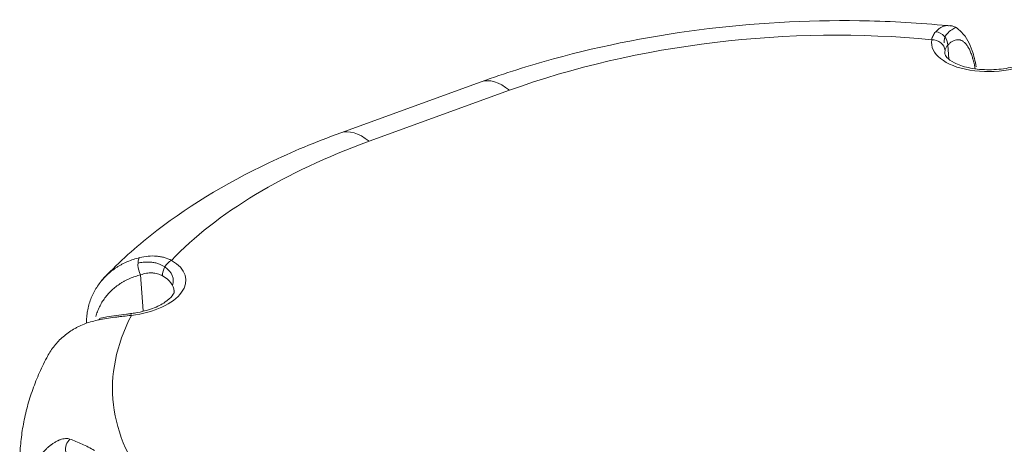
# Model space of a CAD drawing. Header units: millimetres. Extents: x 25069 to 61396, y 8621 to 21558.
# Tile 487 of 656: x 51956 to 52034, y 16125 to 16159. Entities that reach past the tile are written whole.
import ezdxf

# ---------------------------------------------------------------- set-up
doc = ezdxf.new("R2010")
doc.units = ezdxf.units.MM
doc.layers.add('10', color=7, linetype='Continuous')

msp = doc.modelspace()

# ---------------------------------------------------------------- linework, layer by layer
at = {"layer": '10', "color": 7, "linetype": 'Continuous', "lineweight": 15}
for p, q in [((52030.062, 16155.985), (52029.984, 16157.062)), ((51993.035, 16154.154), (51981.915, 16150.115)), ((51995.267, 16153.484), (51984.147, 16149.445)), ((51966.255, 16136.005), (51966.047, 16138.862))]:
    msp.add_line(p, q, dxfattribs=at)
for centre, major_axis, ratio, start_param, end_param in [((52016.865, 16136.144), (-41.889, -3.058), 0.51295, 4.388359, 5.216267), ((52029.04, 16157.179), (-0.72, 0.694), 0.879393, 3.849133, 5.428342), ((52033.689, 16157.549), (4.987, 0.364), 0.51295, 3.024391, 5.52584), ((52028.777, 16156.63), (-0.988, 0.152), 0.85253, 3.334838, 4.905634), ((52033.689, 16157.549), (-3.989, -0.291), 0.51295, 0.001011, 0.010839), ((52033.752, 16156.693), (-3.989, -0.291), 0.51295, 6.165984, 6.2832), ((51995.766, 16146.635), (2.732, -7.519), 0.414466, 2.542806, 3.141524), ((51984.647, 16142.595), (2.732, -7.519), 0.414466, 2.542806, 3.141573), ((52005.745, 16132.105), (-41.889, -3.058), 0.51295, 5.216267, 5.769136), ((51966.371, 16139.365), (-0.249, 0.969), 0.481294, 0.360467, 1.989881), ((51964.652, 16138.164), (4.987, 0.364), 0.51295, 4.810488, 6.936195), ((51968.561, 16139.151), (0.495, 0.869), 0.681806, 0.777078, 2.347874), ((51964.652, 16138.164), (-3.989, -0.291), 0.51295, 2.930841, 3.694615), ((51964.714, 16137.308), (-3.989, -0.291), 0.51295, 3.132411, 3.794603), ((52005.745, 16132.105), (-41.889, -3.058), 0.51295, 5.977548, 6.632606), ((51965.388, 16134.798), (0.123, -0.992), 0.084075, 2.60085, 3.163863), ((51963.115, 16134.463), (0.189, -0.982), 0.45943, 3.109091, 3.612673), ((51960.978, 16125.162), (0.412, 0.911), 0.843798, 1.139699, 2.259131)]:
    msp.add_ellipse(centre, major_axis=major_axis, ratio=ratio, start_param=start_param, end_param=end_param, dxfattribs=at)
for points, knots in [([(52030.36, 16158.563), (52028.182, 16158.784), (52021.861, 16159.181), (52011, 16158.663), (52000.616, 16156.645), (51994.895, 16154.828), (51993.035, 16154.154)], [0, 0, 0, 0, 0.174486, 0.50441, 0.835329, 1, 1, 1, 1]), ([(52028.715, 16157.486), (52028.74, 16157.611), (52028.779, 16157.726), (52028.884, 16157.936), (52028.95, 16158.029), (52029.029, 16158.112)], [0, 0, 0, 0, 0.5, 0.5, 1, 1, 1, 1]), ([(52029.029, 16158.112), (52029.067, 16158.152), (52029.105, 16158.19), (52029.181, 16158.26), (52029.219, 16158.293), (52029.332, 16158.384), (52029.481, 16158.485), (52029.628, 16158.547), (52029.775, 16158.589), (52029.847, 16158.601), (52029.937, 16158.602), (52029.955, 16158.602), (52029.982, 16158.6), (52029.99, 16158.6), (52029.999, 16158.599)], [0, 0, 0, 0, 0.114358, 0.114358, 0.228715, 0.228715, 0.45743, 0.686146, 0.686146, 0.914861, 0.914861, 0.972039, 0.972039, 1, 1, 1, 1]), ([(52029.92, 16157.935), (52030.044, 16158.074), (52030.169, 16158.188), (52030.41, 16158.358), (52030.522, 16158.417), (52030.633, 16158.454)], [0, 0, 0, 0, 0.523583, 0.523583, 1, 1, 1, 1]), ([(52032.243, 16155.328), (52032.168, 16155.807), (52031.871, 16156.875), (52031.334, 16157.976), (52030.41, 16158.667), (52030.025, 16158.587), (52030.01, 16158.583)], [0, 0, 0, 0, 0.277579, 0.703718, 0.988494, 1, 1, 1, 1]), ([(52029.92, 16157.935), (52029.837, 16157.843), (52029.777, 16157.738), (52029.704, 16157.507), (52029.691, 16157.384), (52029.7, 16157.256)], [0, 0, 0, 0, 0.510251, 0.510251, 1, 1, 1, 1]), ([(52032.145, 16155.219), (52032.128, 16155.311), (52032.111, 16155.402), (52032.064, 16155.631), (52032.032, 16155.766), (52031.989, 16155.928), (52031.98, 16155.96), (52031.962, 16156.023), (52031.934, 16156.116), (52031.906, 16156.205), (52031.847, 16156.376), (52031.764, 16156.59), (52031.672, 16156.773), (52031.576, 16156.941), (52031.526, 16157.017), (52031.421, 16157.154), (52031.367, 16157.213), (52031.256, 16157.315), (52031.142, 16157.399), (52031.022, 16157.45), (52030.931, 16157.475), (52030.884, 16157.484), (52030.837, 16157.488), (52030.805, 16157.49), (52030.789, 16157.49), (52030.71, 16157.489), (52030.645, 16157.479), (52030.516, 16157.442), (52030.385, 16157.387), (52030.252, 16157.299), (52030.119, 16157.194), (52030.052, 16157.133), (52029.984, 16157.062)], [0, 0, 0, 0, 0.045802, 0.045802, 0.119201, 0.119201, 0.137551, 0.137551, 0.155901, 0.192601, 0.192601, 0.266001, 0.339401, 0.339401, 0.412801, 0.412801, 0.486201, 0.486201, 0.559601, 0.633001, 0.633001, 0.669701, 0.688051, 0.688051, 0.7064, 0.7064, 0.7798, 0.7798, 0.8532, 0.9266, 0.9266, 1, 1, 1, 1]), ([(52029.984, 16157.062), (52029.928, 16157.011), (52029.882, 16156.95), (52029.81, 16156.81), (52029.786, 16156.73), (52029.772, 16156.643)], [0, 0, 0, 0, 0.5, 0.5, 1, 1, 1, 1]), ([(52036.964, 16156.042), (52036.671, 16155.854), (52035.987, 16155.526), (52034.597, 16155.171), (52033.054, 16155.064), (52031.585, 16155.232), (52030.453, 16155.627), (52029.844, 16156.118), (52029.764, 16156.34), (52029.756, 16156.447), (52029.766, 16156.478)], [0, 0, 0, 0, 0.127093, 0.26082, 0.400547, 0.541583, 0.678728, 0.80767, 0.932974, 1, 1, 1, 1]), ([(51981.915, 16150.115), (51979.924, 16149.394), (51974.382, 16147.078), (51967.914, 16143.154), (51964.143, 16139.67), (51962.971, 16138.426)], [0, 0, 0, 0, 0.255541, 0.74846, 1, 1, 1, 1]), ([(51961.757, 16135.03), (51961.759, 16135.196), (51961.776, 16135.525), (51961.82, 16135.847), (51961.856, 16136.046), (51961.864, 16136.086), (51961.88, 16136.165), (51961.889, 16136.204), (51961.916, 16136.323), (51961.935, 16136.4), (51961.999, 16136.632), (51962.097, 16136.933), (51962.282, 16137.364), (51962.505, 16137.776), (51962.68, 16138.037), (51962.867, 16138.291), (51962.966, 16138.412), (51963.175, 16138.646), (51963.394, 16138.87), (51963.754, 16139.177), (51964.014, 16139.362), (51964.218, 16139.493), (51964.287, 16139.536), (51964.428, 16139.618), (51964.499, 16139.658), (51964.716, 16139.773), (51965.013, 16139.915), (51965.481, 16140.092), (51965.807, 16140.188), (51965.974, 16140.229)], [0, 0, 0, 0, 0.066527, 0.133203, 0.133203, 0.149872, 0.149872, 0.166542, 0.166542, 0.19988, 0.19988, 0.266557, 0.333233, 0.39991, 0.466587, 0.466587, 0.533263, 0.533263, 0.59994, 0.666617, 0.733293, 0.733293, 0.766632, 0.766632, 0.79997, 0.79997, 0.866647, 0.933323, 1, 1, 1, 1]), ([(51965.974, 16140.229), (51966.201, 16140.286), (51966.426, 16140.324), (51966.87, 16140.363), (51967.089, 16140.364), (51967.414, 16140.335), (51967.52, 16140.321), (51967.728, 16140.283), (51967.83, 16140.26), (51968.128, 16140.175), (51968.319, 16140.1), (51968.499, 16140.007)], [0, 0, 0, 0, 0.25, 0.25, 0.5, 0.5, 0.625, 0.625, 0.75, 0.75, 1, 1, 1, 1]), ([(51967.968, 16139.487), (51967.842, 16139.576), (51967.701, 16139.652), (51967.451, 16139.75), (51967.352, 16139.781), (51967.147, 16139.831), (51967.041, 16139.85), (51966.715, 16139.887), (51966.483, 16139.886), (51966.113, 16139.846), (51965.98, 16139.824), (51965.845, 16139.795)], [0, 0, 0, 0, 0.245501, 0.245501, 0.392947, 0.392947, 0.540392, 0.540392, 0.835283, 0.835283, 1, 1, 1, 1]), ([(51966.047, 16138.862), (51965.899, 16138.824), (51965.611, 16138.738), (51965.199, 16138.579), (51964.937, 16138.453), (51964.746, 16138.351), (51964.683, 16138.315), (51964.558, 16138.242), (51964.497, 16138.204), (51964.198, 16138.01), (51963.978, 16137.838), (51963.674, 16137.554), (51963.577, 16137.456), (51963.393, 16137.249), (51963.305, 16137.142), (51963.14, 16136.919), (51962.986, 16136.689), (51962.789, 16136.327), (51962.627, 16135.953), (51962.542, 16135.694), (51962.506, 16135.565)], [0, 0, 0, 0, 0.083626, 0.167252, 0.250878, 0.250878, 0.292691, 0.292691, 0.334504, 0.334504, 0.501756, 0.501756, 0.585382, 0.585382, 0.669008, 0.669008, 0.752634, 0.83626, 0.919886, 1, 1, 1, 1]), ([(51967.792, 16138.783), (51967.67, 16138.852), (51967.54, 16138.907), (51967.334, 16138.965), (51967.263, 16138.98), (51967.155, 16138.997), (51967.118, 16139.002), (51967.044, 16139.009), (51967.007, 16139.012), (51966.818, 16139.02), (51966.665, 16139.009), (51966.357, 16138.958), (51966.202, 16138.917), (51966.047, 16138.862)], [0, 0, 0, 0, 0.25, 0.25, 0.375, 0.375, 0.4375, 0.4375, 0.5, 0.5, 0.75, 0.75, 1, 1, 1, 1]), ([(51968.693, 16137.585), (51968.753, 16137.505), (51968.661, 16137.291), (51968.048, 16136.678), (51967.024, 16136.168), (51966.008, 16135.897), (51965.4, 16135.807), (51965.265, 16135.79)], [0, 0, 0, 0, 0.277421, 0.489596, 0.7075, 0.936323, 1, 1, 1, 1]), ([(51965.326, 16135.654), (51965.101, 16135.632), (51964.877, 16135.608), (51964.544, 16135.571), (51964.433, 16135.558), (51964.212, 16135.531), (51964.102, 16135.517), (51963.773, 16135.473), (51963.559, 16135.442), (51963.142, 16135.374), (51962.939, 16135.338), (51962.741, 16135.299)], [0, 0, 0, 0, 0.25, 0.25, 0.375, 0.375, 0.5, 0.5, 0.75, 0.75, 1, 1, 1, 1]), ([(51965.263, 16135.79), (51965.153, 16135.777), (51964.518, 16135.696), (51963.685, 16135.592), (51963.08, 16135.47), (51962.941, 16135.441)], [0, 0, 0, 0, 0.138339, 0.799134, 1, 1, 1, 1]), ([(51962.741, 16135.299), (51962.559, 16135.263), (51962.202, 16135.178), (51961.691, 16135.011), (51961.366, 16134.874), (51961.127, 16134.762), (51961.049, 16134.723), (51960.933, 16134.661), (51960.894, 16134.641), (51960.818, 16134.598), (51960.629, 16134.491), (51960.306, 16134.281), (51959.909, 16133.969), (51959.666, 16133.74), (51959.435, 16133.499), (51959.325, 16133.373), (51959.117, 16133.111), (51958.924, 16132.84), (51958.757, 16132.551), (51958.68, 16132.402), (51958.678, 16132.399)], [0, 0, 0, 0, 0.099815, 0.199631, 0.299446, 0.299446, 0.349354, 0.349354, 0.374308, 0.374308, 0.399261, 0.499077, 0.598892, 0.698707, 0.698707, 0.798523, 0.798523, 0.898338, 0.998153, 1, 1, 1, 1]), ([(51957.515, 16123.562), (51957.598, 16123.732), (51957.688, 16123.897), (51957.809, 16124.097), (51957.834, 16124.136), (51957.884, 16124.215), (51957.91, 16124.254), (51957.988, 16124.369), (51958.041, 16124.445), (51958.206, 16124.665), (51958.322, 16124.804), (51958.506, 16125), (51958.569, 16125.063), (51958.698, 16125.185), (51958.764, 16125.243), (51958.849, 16125.313), (51958.866, 16125.327), (51958.9, 16125.355), (51958.952, 16125.395), (51959.004, 16125.433), (51959.108, 16125.507), (51959.178, 16125.553), (51959.321, 16125.638), (51959.392, 16125.677), (51959.482, 16125.72), (51959.501, 16125.728), (51959.537, 16125.745), (51959.555, 16125.752), (51959.609, 16125.775), (51959.645, 16125.789), (51959.753, 16125.828), (51959.823, 16125.849), (51959.962, 16125.88), (51960.03, 16125.891), (51960.113, 16125.898), (51960.129, 16125.899), (51960.161, 16125.9), (51960.209, 16125.901), (51960.255, 16125.898), (51960.344, 16125.889), (51960.4, 16125.877), (51960.451, 16125.859)], [0, 0, 0, 0, 0.125, 0.125, 0.15625, 0.15625, 0.1875, 0.1875, 0.25, 0.25, 0.375, 0.375, 0.4375, 0.4375, 0.5, 0.5, 0.515625, 0.515625, 0.53125, 0.5625, 0.5625, 0.625, 0.625, 0.6875, 0.6875, 0.703125, 0.703125, 0.71875, 0.71875, 0.75, 0.75, 0.8125, 0.8125, 0.875, 0.875, 0.890625, 0.890625, 0.90625, 0.9375, 0.9375, 1, 1, 1, 1]), ([(51960.451, 16125.859), (51960.77, 16125.746), (51961.093, 16125.611), (51961.743, 16125.306), (51962.07, 16125.137), (51962.399, 16124.954)], [0, 0, 0, 0, 0.5, 0.5, 1, 1, 1, 1])]:
    msp.add_open_spline(points, degree=3, knots=knots, dxfattribs=at)
msp.add_open_spline([(51958.791, 16132.617), (51955.914, 16127.407), (51956.611, 16121.559)], degree=2, dxfattribs=at)

doc.saveas('drawing.dxf')
